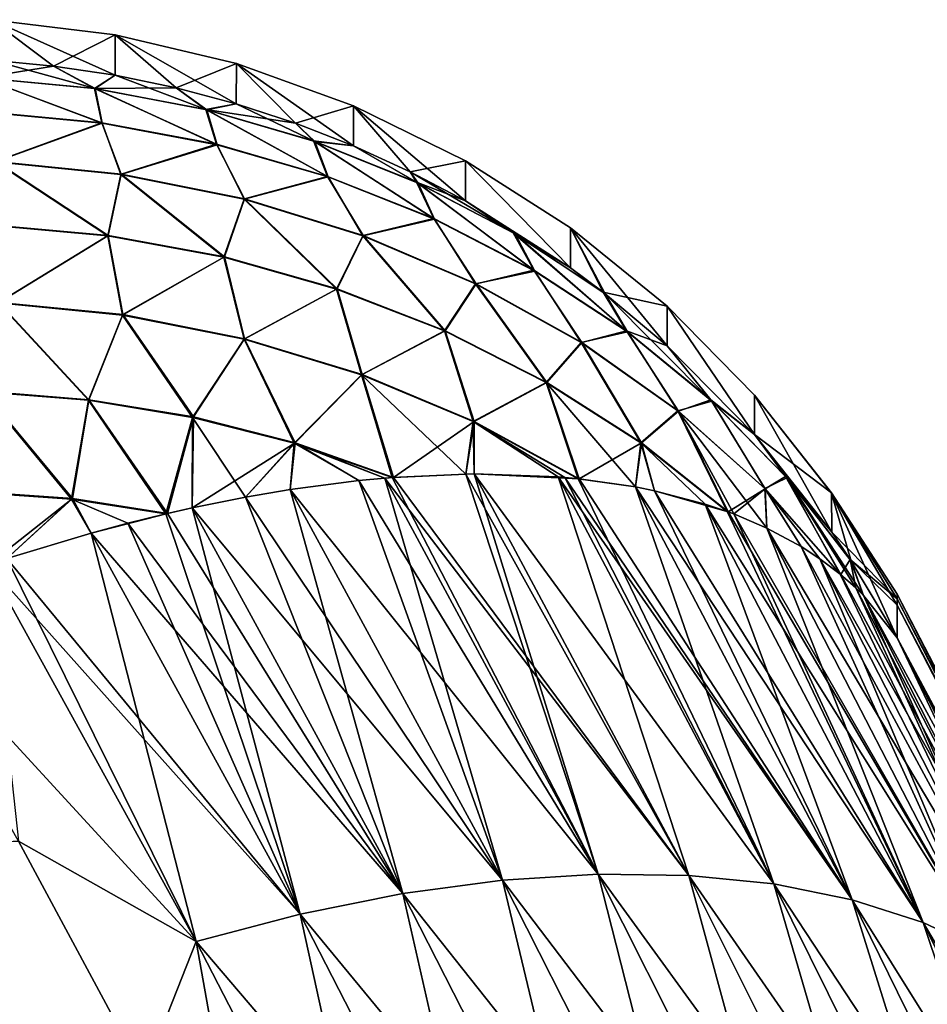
# Model space of a CAD drawing. Header units: metres. Extents: x -61 to 49, y -32 to 32.
# Tile 338 of 343: x 41.24 to 42.87, y 23.17 to 24.94. Entities that reach past the tile are written whole.
import ezdxf

# ---------------------------------------------------------------- set-up
doc = ezdxf.new("R2010")
doc.units = ezdxf.units.M
doc.layers.add('solid_K_27_40_10_000Y34', color=7, linetype='CONTINUOUS')

msp = doc.modelspace()

# ---------------------------------------------------------------- linework, layer by layer
at = {"layer": 'solid_K_27_40_10_000Y34'}
for points in [[(41.188202, 24.937328, -0.673709), (41.299351, 24.854218, -2.018328), (41.188038, 24.864588, -2.019164)], [(41.188038, 24.864588, 2.019167), (41.299355, 24.854216, 2.018324), (41.188202, 24.93729, 0.675058)], [(41.410206, 24.910282, -0.672978), (41.299351, 24.854218, -2.018328), (41.188202, 24.937328, -0.673709)], [(41.188202, 24.937328, -0.673709), (41.188202, 24.93729, 0.675058), (41.410206, 24.910246, 0.674326)], [(41.410206, 24.910282, -0.672978), (41.188202, 24.937328, -0.673709), (41.410206, 24.910246, 0.674326)], [(41.409935, 24.837658, 2.01698), (41.410206, 24.910246, 0.674326), (41.188202, 24.93729, 0.675058)], [(41.299355, 24.854216, 2.018324), (41.409935, 24.837658, 2.01698), (41.188202, 24.93729, 0.675058)], [(41.410206, 24.910282, -0.672978), (41.409935, 24.837658, -2.016977), (41.299351, 24.854218, -2.018328)], [(41.410206, 24.910282, -0.672978), (41.519447, 24.814959, -2.01514), (41.409935, 24.837658, -2.016977)], [(41.409935, 24.837658, 2.01698), (41.519455, 24.814957, 2.015136), (41.410206, 24.910246, 0.674326)], [(41.627796, 24.858627, -0.671582), (41.519447, 24.814959, -2.01514), (41.410206, 24.910282, -0.672978)], [(41.410206, 24.910282, -0.672978), (41.410206, 24.910246, 0.674326), (41.627796, 24.858591, 0.672928)], [(41.627796, 24.858627, -0.671582), (41.410206, 24.910282, -0.672978), (41.627796, 24.858591, 0.672928)], [(41.627548, 24.78618, 2.0128), (41.627796, 24.858591, 0.672928), (41.410206, 24.910246, 0.674326)], [(41.519455, 24.814957, 2.015136), (41.627548, 24.78618, 2.0128), (41.410206, 24.910246, 0.674326)], [(41.188038, 24.864588, -2.019164), (41.299351, 24.854218, -2.018328), (41.169384, 24.833319, -2.250098)], [(41.299351, 24.854218, -2.018328), (41.373093, 24.814178, -2.233915), (41.169384, 24.833319, -2.250098)], [(41.374386, 24.813721, 2.235187), (41.188038, 24.864588, 2.019167), (41.17004, 24.833006, 2.251474)], [(41.374386, 24.813721, 2.235187), (41.299355, 24.854216, 2.018324), (41.188038, 24.864588, 2.019167)], [(41.299351, 24.854218, -2.018328), (41.409935, 24.837658, -2.016977), (41.373093, 24.814178, -2.233915)], [(41.374386, 24.813721, 2.235187), (41.409935, 24.837658, 2.01698), (41.299355, 24.854216, 2.018324)], [(41.627796, 24.858627, -0.671582), (41.627548, 24.786182, -2.012797), (41.519447, 24.814959, -2.01514)], [(41.627796, 24.858627, -0.671582), (41.733875, 24.751421, -2.00998), (41.627548, 24.786182, -2.012797)], [(41.627548, 24.78618, 2.0128), (41.733879, 24.751417, 2.009977), (41.627796, 24.858591, 0.672928)], [(41.838261, 24.783012, -0.66954), (41.733875, 24.751421, -2.00998), (41.627796, 24.858627, -0.671582)], [(41.627796, 24.858627, -0.671582), (41.627796, 24.858591, 0.672928), (41.838261, 24.782976, 0.670881)], [(41.838261, 24.783012, -0.66954), (41.627796, 24.858627, -0.671582), (41.838261, 24.782976, 0.670881)], [(41.8381, 24.710779, 2.006676), (41.838261, 24.782976, 0.670881), (41.627796, 24.858591, 0.672928)], [(41.733879, 24.751417, 2.009977), (41.8381, 24.710779, 2.006676), (41.627796, 24.858591, 0.672928)], [(41.409935, 24.837658, -2.016977), (41.519447, 24.814959, -2.01514), (41.373093, 24.814178, -2.233915)], [(41.574749, 24.775503, 2.207147), (41.409935, 24.837658, 2.01698), (41.374386, 24.813721, 2.235187)], [(41.574749, 24.775503, 2.207147), (41.519455, 24.814957, 2.015136), (41.409935, 24.837658, 2.01698)], [(41.38628, 24.752525, -2.464555), (41.169384, 24.833319, -2.250098), (41.373093, 24.814178, -2.233915)], [(41.38628, 24.752525, -2.464555), (41.176464, 24.772017, -2.481083), (41.169384, 24.833319, -2.250098)], [(41.17004, 24.833006, 2.251474), (41.17683, 24.771551, 2.48243), (41.38699, 24.751984, 2.465847)], [(41.374386, 24.813721, 2.235187), (41.17004, 24.833006, 2.251474), (41.38699, 24.751984, 2.465847)], [(41.519447, 24.814959, -2.01514), (41.572857, 24.77622, -2.206048), (41.373093, 24.814178, -2.233915)], [(41.592106, 24.713795, -2.436081), (41.373093, 24.814178, -2.233915), (41.572857, 24.77622, -2.206048)], [(41.592106, 24.713795, -2.436081), (41.38628, 24.752525, -2.464555), (41.373093, 24.814178, -2.233915)], [(41.374386, 24.813721, 2.235187), (41.38699, 24.751984, 2.465847), (41.593143, 24.713116, 2.43728)], [(41.574749, 24.775503, 2.207147), (41.374386, 24.813721, 2.235187), (41.593143, 24.713116, 2.43728)], [(41.519447, 24.814959, -2.01514), (41.627548, 24.786182, -2.012797), (41.572857, 24.77622, -2.206048)], [(41.574749, 24.775503, 2.207147), (41.627548, 24.78618, 2.0128), (41.519455, 24.814957, 2.015136)], [(41.627548, 24.786182, -2.012797), (41.733875, 24.751421, -2.00998), (41.572857, 24.77622, -2.206048)], [(41.768719, 24.718817, 2.167693), (41.627548, 24.78618, 2.0128), (41.574749, 24.775503, 2.207147)], [(41.768719, 24.718817, 2.167693), (41.733879, 24.751417, 2.009977), (41.627548, 24.78618, 2.0128)], [(41.838261, 24.783012, -0.66954), (41.8381, 24.710779, -2.006674), (41.733875, 24.751421, -2.00998)], [(41.838261, 24.783012, -0.66954), (41.939857, 24.664404, -2.002912), (41.8381, 24.710779, -2.006674)], [(41.8381, 24.710779, 2.006676), (41.939865, 24.6644, 2.00291), (41.838261, 24.782976, 0.670881)], [(42.038967, 24.68438, -0.666875), (41.939857, 24.664404, -2.002912), (41.838261, 24.783012, -0.66954)], [(41.838261, 24.783012, -0.66954), (41.838261, 24.782976, 0.670881), (42.038967, 24.684343, 0.668211)], [(42.038967, 24.68438, -0.666875), (41.838261, 24.783012, -0.66954), (42.038967, 24.684343, 0.668211)], [(42.038864, 24.612425, 1.998689), (42.038967, 24.684343, 0.668211), (41.838261, 24.782976, 0.670881)], [(41.939865, 24.6644, 2.00291), (42.038864, 24.612425, 1.998689), (41.838261, 24.782976, 0.670881)], [(41.195183, 24.682962, -2.702478), (41.176464, 24.772017, -2.481083), (41.38628, 24.752525, -2.464555)], [(41.38699, 24.751984, 2.465847), (41.17683, 24.771551, 2.48243), (41.194984, 24.682364, 2.70379)], [(41.733875, 24.751421, -2.00998), (41.766285, 24.719898, -2.166832), (41.572857, 24.77622, -2.206048)], [(41.791512, 24.656284, -2.395998), (41.572857, 24.77622, -2.206048), (41.766285, 24.719898, -2.166832)], [(41.791512, 24.656284, -2.395998), (41.592106, 24.713795, -2.436081), (41.572857, 24.77622, -2.206048)], [(41.574749, 24.775503, 2.207147), (41.593143, 24.713116, 2.43728), (41.792839, 24.655411, 2.397071)], [(41.768719, 24.718817, 2.167693), (41.574749, 24.775503, 2.207147), (41.792839, 24.655411, 2.397071)], [(41.38699, 24.751984, 2.465847), (41.194984, 24.682364, 2.70379), (41.42067, 24.659698, 2.684948)], [(41.421078, 24.66024, -2.683597), (41.195183, 24.682962, -2.702478), (41.38628, 24.752525, -2.464555)], [(41.421078, 24.66024, -2.683597), (41.38628, 24.752525, -2.464555), (41.592106, 24.713795, -2.436081)], [(41.593143, 24.713116, 2.43728), (41.38699, 24.751984, 2.465847), (41.42067, 24.659698, 2.684948)], [(41.733875, 24.751421, -2.00998), (41.8381, 24.710779, -2.006674), (41.766285, 24.719898, -2.166832)], [(41.768719, 24.718817, 2.167693), (41.8381, 24.710779, 2.006676), (41.733879, 24.751417, 2.009977)], [(41.593143, 24.713116, 2.43728), (41.42067, 24.659698, 2.684948), (41.641533, 24.615248, 2.652587)], [(41.642132, 24.615692, -2.65117), (41.421078, 24.66024, -2.683597), (41.592106, 24.713795, -2.436081)], [(41.642132, 24.615692, -2.65117), (41.592106, 24.713795, -2.436081), (41.791512, 24.656284, -2.395998)], [(41.792839, 24.655411, 2.397071), (41.593143, 24.713116, 2.43728), (41.641533, 24.615248, 2.652587)], [(41.8381, 24.710779, -2.006674), (41.95105, 24.645889, -2.11674), (41.766285, 24.719898, -2.166832)], [(41.982128, 24.580673, -2.344782), (41.766285, 24.719898, -2.166832), (41.95105, 24.645889, -2.11674)], [(41.982128, 24.580673, -2.344782), (41.791512, 24.656284, -2.395998), (41.766285, 24.719898, -2.166832)], [(41.953941, 24.644344, 2.117301), (41.8381, 24.710779, 2.006676), (41.768719, 24.718817, 2.167693)], [(41.768719, 24.718817, 2.167693), (41.792839, 24.655411, 2.397071), (41.983711, 24.579552, 2.345695)], [(41.953941, 24.644344, 2.117301), (41.768719, 24.718817, 2.167693), (41.983711, 24.579552, 2.345695)], [(41.8381, 24.710779, -2.006674), (41.939857, 24.664404, -2.002912), (41.95105, 24.645889, -2.11674)], [(41.953941, 24.644344, 2.117301), (41.939865, 24.6644, 2.00291), (41.8381, 24.710779, 2.006676)], [(41.194984, 24.682364, 2.70379), (41.184769, 24.568634, 2.914403), (41.397068, 24.549431, 2.898003)], [(41.39756, 24.550119, -2.896731), (41.185005, 24.569382, -2.913173), (41.195183, 24.682962, -2.702478)], [(41.42067, 24.659698, 2.684948), (41.194984, 24.682364, 2.70379), (41.397068, 24.549431, 2.898003)], [(41.39756, 24.550119, -2.896731), (41.195183, 24.682962, -2.702478), (41.421078, 24.66024, -2.683597)], [(42.038967, 24.68438, -0.666875), (42.038864, 24.612425, -1.998687), (41.939857, 24.664404, -2.002912)], [(42.038967, 24.68438, -0.666875), (42.227333, 24.492348, -1.988936), (42.038864, 24.612425, -1.998687)], [(42.038864, 24.612425, 1.998689), (42.227333, 24.492348, 1.988938), (42.038967, 24.684343, 0.668211)], [(42.227398, 24.563965, -0.663622), (42.227333, 24.492348, -1.988936), (42.038967, 24.68438, -0.666875)], [(42.038967, 24.68438, -0.666875), (42.038967, 24.684343, 0.668211), (42.227398, 24.563929, 0.664951)], [(42.227398, 24.563965, -0.663622), (42.038967, 24.68438, -0.666875), (42.227398, 24.563929, 0.664951)], [(42.227333, 24.492348, 1.988938), (42.227398, 24.563929, 0.664951), (42.038967, 24.684343, 0.668211)], [(41.42067, 24.659698, 2.684948), (41.397068, 24.549431, 2.898003), (41.605492, 24.511093, 2.869721)], [(41.606224, 24.511677, -2.868378), (41.39756, 24.550119, -2.896731), (41.421078, 24.66024, -2.683597)], [(41.641533, 24.615248, 2.652587), (41.42067, 24.659698, 2.684948), (41.605492, 24.511093, 2.869721)], [(41.606224, 24.511677, -2.868378), (41.421078, 24.66024, -2.683597), (41.642132, 24.615692, -2.65117)], [(41.939857, 24.664404, -2.002912), (42.038864, 24.612425, -1.998687), (41.95105, 24.645889, -2.11674)], [(42.128185, 24.552988, 2.056581), (42.038864, 24.612425, 1.998689), (41.939865, 24.6644, 2.00291)], [(42.128185, 24.552988, 2.056581), (41.939865, 24.6644, 2.00291), (41.953941, 24.644344, 2.117301)], [(41.792839, 24.655411, 2.397071), (41.641533, 24.615248, 2.652587), (41.854668, 24.549601, 2.607134)], [(41.855438, 24.549906, -2.605627), (41.642132, 24.615692, -2.65117), (41.791512, 24.656284, -2.395998)], [(41.855438, 24.549906, -2.605627), (41.791512, 24.656284, -2.395998), (41.982128, 24.580673, -2.344782)], [(41.983711, 24.579552, 2.345695), (41.792839, 24.655411, 2.397071), (41.854668, 24.549601, 2.607134)], [(42.038864, 24.612425, -1.998687), (42.124931, 24.555084, -2.056371), (41.95105, 24.645889, -2.11674)], [(42.161709, 24.487856, -2.283037), (41.95105, 24.645889, -2.11674), (42.124931, 24.555084, -2.056371)], [(42.161709, 24.487856, -2.283037), (41.982128, 24.580673, -2.344782), (41.95105, 24.645889, -2.11674)], [(41.953941, 24.644344, 2.117301), (41.983711, 24.579552, 2.345695), (42.16349, 24.486441, 2.283763)], [(42.128185, 24.552988, 2.056581), (41.953941, 24.644344, 2.117301), (42.16349, 24.486441, 2.283763)], [(41.641533, 24.615248, 2.652587), (41.605492, 24.511093, 2.869721), (41.807655, 24.45406, 2.829881)], [(41.808601, 24.454496, -2.828439), (41.606224, 24.511677, -2.868378), (41.642132, 24.615692, -2.65117)], [(41.854668, 24.549601, 2.607134), (41.641533, 24.615248, 2.652587), (41.807655, 24.45406, 2.829881)], [(41.808601, 24.454496, -2.828439), (41.642132, 24.615692, -2.65117), (41.855438, 24.549906, -2.605627)], [(42.038864, 24.612425, -1.998687), (42.227333, 24.492348, -1.988936), (42.124931, 24.555084, -2.056371)], [(42.128185, 24.552988, 2.056581), (42.227333, 24.492348, 1.988938), (42.038864, 24.612425, 1.998689)], [(41.397068, 24.549431, 2.898003), (41.184769, 24.568634, 2.914403), (41.200451, 24.429384, 3.108515)], [(41.20079, 24.430265, -3.107378), (41.185005, 24.569382, -2.913173), (41.39756, 24.550119, -2.896731)], [(41.983711, 24.579552, 2.345695), (41.854668, 24.549601, 2.607134), (42.057278, 24.463615, 2.549184)], [(42.058186, 24.463747, -2.547565), (41.855438, 24.549906, -2.605627), (41.982128, 24.580673, -2.344782)], [(42.058186, 24.463747, -2.547565), (41.982128, 24.580673, -2.344782), (42.161709, 24.487856, -2.283037)], [(42.16349, 24.486441, 2.283763), (41.983711, 24.579552, 2.345695), (42.057278, 24.463615, 2.549184)], [(42.227333, 24.492348, -1.988936), (42.286068, 24.448484, -1.985362), (42.124931, 24.555084, -2.056371)], [(42.328121, 24.378931, -2.211496), (42.124931, 24.555084, -2.056371), (42.286068, 24.448484, -1.985362)], [(42.328121, 24.378931, -2.211496), (42.161709, 24.487856, -2.283037), (42.124931, 24.555084, -2.056371)], [(42.128185, 24.552988, 2.056581), (42.289581, 24.445751, 1.985154), (42.227333, 24.492348, 1.988938)], [(42.128185, 24.552988, 2.056581), (42.330044, 24.377184, 2.21201), (42.289581, 24.445751, 1.985154)], [(42.128185, 24.552988, 2.056581), (42.16349, 24.486441, 2.283763), (42.330044, 24.377184, 2.21201)], [(42.227398, 24.563965, -0.663622), (42.286068, 24.448484, -1.985362), (42.227333, 24.492348, -1.988936)], [(42.227333, 24.492348, 1.988938), (42.289581, 24.445751, 1.985154), (42.227398, 24.563929, 0.664951)], [(42.401203, 24.423271, -0.659821), (42.286068, 24.448484, -1.985362), (42.227398, 24.563965, -0.663622)], [(42.227398, 24.563965, -0.663622), (42.227398, 24.563929, 0.664951), (42.401203, 24.423235, 0.661143)], [(42.401203, 24.423271, -0.659821), (42.227398, 24.563965, -0.663622), (42.401203, 24.423235, 0.661143)], [(42.40115, 24.352068, 1.977547), (42.401203, 24.423235, 0.661143), (42.227398, 24.563929, 0.664951)], [(42.289581, 24.445751, 1.985154), (42.40115, 24.352068, 1.977547), (42.227398, 24.563929, 0.664951)], [(41.397068, 24.549431, 2.898003), (41.200451, 24.429384, 3.108515), (41.423302, 24.407423, 3.090173)], [(41.424004, 24.408218, -3.088974), (41.20079, 24.430265, -3.107378), (41.39756, 24.550119, -2.896731)], [(41.605492, 24.511093, 2.869721), (41.397068, 24.549431, 2.898003), (41.423302, 24.407423, 3.090173)], [(41.424004, 24.408218, -3.088974), (41.39756, 24.550119, -2.896731), (41.606224, 24.511677, -2.868378)], [(41.854668, 24.549601, 2.607134), (41.807655, 24.45406, 2.829881), (42.001247, 24.378981, 2.778937)], [(42.002377, 24.379229, -2.777373), (41.808601, 24.454496, -2.828439), (41.855438, 24.549906, -2.605627)], [(42.057278, 24.463615, 2.549184), (41.854668, 24.549601, 2.607134), (42.001247, 24.378981, 2.778937)], [(42.002377, 24.379229, -2.777373), (41.855438, 24.549906, -2.605627), (42.058186, 24.463747, -2.547565)], [(41.605492, 24.511093, 2.869721), (41.423302, 24.407423, 3.090173), (41.641525, 24.364223, 3.058649)], [(41.642563, 24.364866, -3.057346), (41.424004, 24.408218, -3.088974), (41.606224, 24.511677, -2.868378)], [(41.807655, 24.45406, 2.829881), (41.605492, 24.511093, 2.869721), (41.641525, 24.364223, 3.058649)], [(41.642563, 24.364866, -3.057346), (41.606224, 24.511677, -2.868378), (41.808601, 24.454496, -2.828439)], [(42.16349, 24.486441, 2.283763), (42.057278, 24.463615, 2.549184), (42.2467, 24.358423, 2.4795)], [(42.247707, 24.358349, -2.477749), (42.058186, 24.463747, -2.547565), (42.161709, 24.487856, -2.283037)], [(42.247707, 24.358349, -2.477749), (42.161709, 24.487856, -2.283037), (42.328121, 24.378931, -2.211496)], [(42.330044, 24.377184, 2.21201), (42.16349, 24.486441, 2.283763), (42.2467, 24.358423, 2.4795)], [(42.057278, 24.463615, 2.549184), (42.001247, 24.378981, 2.778937), (42.184055, 24.286716, 2.717471)], [(42.185329, 24.286739, -2.715763), (42.002377, 24.379229, -2.777373), (42.058186, 24.463747, -2.547565)], [(42.2467, 24.358423, 2.4795), (42.057278, 24.463615, 2.549184), (42.184055, 24.286716, 2.717471)], [(42.185329, 24.286739, -2.715763), (42.058186, 24.463747, -2.547565), (42.247707, 24.358349, -2.477749)], [(41.807655, 24.45406, 2.829881), (41.641525, 24.364223, 3.058649), (41.852325, 24.300337, 3.014345)], [(41.853664, 24.300762, -3.0129), (41.642563, 24.364866, -3.057346), (41.808601, 24.454496, -2.828439)], [(42.001247, 24.378981, 2.778937), (41.807655, 24.45406, 2.829881), (41.852325, 24.300337, 3.014345)], [(41.853664, 24.300762, -3.0129), (41.808601, 24.454496, -2.828439), (42.002377, 24.379229, -2.777373)], [(42.40115, 24.352068, -1.977544), (42.328121, 24.378931, -2.211496), (42.286068, 24.448484, -1.985362)], [(42.401203, 24.423271, -0.659821), (42.40115, 24.352068, -1.977544), (42.286068, 24.448484, -1.985362)], [(42.481392, 24.253075, 2.131287), (42.40115, 24.352068, 1.977547), (42.289581, 24.445751, 1.985154)], [(42.481392, 24.253075, 2.131287), (42.289581, 24.445751, 1.985154), (42.330044, 24.377184, 2.21201)], [(41.200451, 24.429384, 3.108515), (41.172573, 24.269787, 3.286774), (41.362312, 24.254751, 3.273447)], [(41.363239, 24.255667, -3.272353), (41.173023, 24.270796, -3.28575), (41.20079, 24.430265, -3.107378)], [(41.423302, 24.407423, 3.090173), (41.200451, 24.429384, 3.108515), (41.362312, 24.254751, 3.273447)], [(41.363239, 24.255667, -3.272353), (41.20079, 24.430265, -3.107378), (41.424004, 24.408218, -3.088974)], [(42.401203, 24.423271, -0.659821), (42.558182, 24.193302, -1.964651), (42.40115, 24.352068, -1.977544)], [(42.40115, 24.352068, 1.977547), (42.558182, 24.193302, 1.964654), (42.401203, 24.423235, 0.661143)], [(42.558208, 24.264059, -0.65552), (42.558182, 24.193302, -1.964651), (42.401203, 24.423271, -0.659821)], [(42.401203, 24.423271, -0.659821), (42.401203, 24.423235, 0.661143), (42.558208, 24.264025, 0.656833)], [(42.558208, 24.264059, -0.65552), (42.401203, 24.423271, -0.659821), (42.558208, 24.264025, 0.656833)], [(42.558182, 24.193302, 1.964654), (42.558208, 24.264025, 0.656833), (42.401203, 24.423235, 0.661143)], [(41.423302, 24.407423, 3.090173), (41.362312, 24.254751, 3.273447), (41.549191, 24.223988, 3.250345)], [(41.550571, 24.224731, -3.249135), (41.363239, 24.255667, -3.272353), (41.424004, 24.408218, -3.088974)], [(41.641525, 24.364223, 3.058649), (41.423302, 24.407423, 3.090173), (41.549191, 24.223988, 3.250345)], [(41.550571, 24.224731, -3.249135), (41.424004, 24.408218, -3.088974), (41.642563, 24.364866, -3.057346)], [(42.001247, 24.378981, 2.778937), (41.852325, 24.300337, 3.014345), (42.053005, 24.216581, 2.957829)], [(42.054592, 24.21673, -2.956207), (41.853664, 24.300762, -3.0129), (42.002377, 24.379229, -2.777373)], [(42.184055, 24.286716, 2.717471), (42.001247, 24.378981, 2.778937), (42.053005, 24.216581, 2.957829)], [(42.054592, 24.21673, -2.956207), (42.002377, 24.379229, -2.777373), (42.185329, 24.286739, -2.715763)], [(42.330044, 24.377184, 2.21201), (42.2467, 24.358423, 2.4795), (42.420452, 24.235407, 2.398996)], [(42.421509, 24.2351, -2.397099), (42.247707, 24.358349, -2.477749), (42.328121, 24.378931, -2.211496)], [(42.40115, 24.352068, -1.977544), (42.479397, 24.25519, -2.131004), (42.328121, 24.378931, -2.211496)], [(42.421509, 24.2351, -2.397099), (42.328121, 24.378931, -2.211496), (42.479397, 24.25519, -2.131004)], [(42.481392, 24.253075, 2.131287), (42.330044, 24.377184, 2.21201), (42.420452, 24.235407, 2.398996)], [(41.641525, 24.364223, 3.058649), (41.549191, 24.223988, 3.250345), (41.731411, 24.177792, 3.217693)], [(41.733212, 24.178289, -3.216321), (41.550571, 24.224731, -3.249135), (41.642563, 24.364866, -3.057346)], [(41.852325, 24.300337, 3.014345), (41.641525, 24.364223, 3.058649), (41.731411, 24.177792, 3.217693)], [(41.733212, 24.178289, -3.216321), (41.642563, 24.364866, -3.057346), (41.853664, 24.300762, -3.0129)], [(42.2467, 24.358423, 2.4795), (42.184055, 24.286716, 2.717471), (42.353992, 24.17832, 2.646187)], [(42.355362, 24.178085, -2.644316), (42.185329, 24.286739, -2.715763), (42.247707, 24.358349, -2.477749)], [(42.420452, 24.235407, 2.398996), (42.2467, 24.358423, 2.4795), (42.353992, 24.17832, 2.646187)], [(42.355362, 24.178085, -2.644316), (42.247707, 24.358349, -2.477749), (42.421509, 24.2351, -2.397099)], [(42.40115, 24.352068, -1.977544), (42.558182, 24.193302, -1.964651), (42.479397, 24.25519, -2.131004)], [(42.481392, 24.253075, 2.131287), (42.558182, 24.193302, 1.964654), (42.40115, 24.352068, 1.977547)], [(41.852325, 24.300337, 3.014345), (41.731411, 24.177792, 3.217693), (41.907772, 24.115993, 3.176026)], [(41.733212, 24.178289, -3.216321), (41.853664, 24.300762, -3.0129), (41.909954, 24.116165, -3.174453)], [(42.0396, 24.122301, 3.074574), (41.852325, 24.300337, 3.014345), (41.907772, 24.115993, 3.176026)], [(42.0396, 24.122301, 3.074574), (42.053005, 24.216581, 2.957829), (41.852325, 24.300337, 3.014345)], [(42.054592, 24.21673, -2.956207), (41.909954, 24.116165, -3.174453), (41.853664, 24.300762, -3.0129)], [(42.184055, 24.286716, 2.717471), (42.053005, 24.216581, 2.957829), (42.241142, 24.113846, 2.889877)], [(42.054592, 24.21673, -2.956207), (42.185329, 24.286739, -2.715763), (42.242928, 24.113657, -2.888049)], [(42.344009, 24.099129, 2.778333), (42.184055, 24.286716, 2.717471), (42.241142, 24.113846, 2.889877)], [(42.344009, 24.099129, 2.778333), (42.353992, 24.17832, 2.646187), (42.184055, 24.286716, 2.717471)], [(42.355362, 24.178085, -2.644316), (42.242928, 24.113657, -2.888049), (42.185329, 24.286739, -2.715763)], [(41.172573, 24.269787, 3.286774), (41.160664, 24.089386, 3.443696), (41.331692, 24.07725, 3.432568)], [(41.333466, 24.078194, -3.431536), (41.161537, 24.090496, -3.442786), (41.173023, 24.270796, -3.28575)], [(41.362312, 24.254751, 3.273447), (41.172573, 24.269787, 3.286774), (41.331692, 24.07725, 3.432568)], [(41.333466, 24.078194, -3.431536), (41.173023, 24.270796, -3.28575), (41.363239, 24.255667, -3.272353)], [(41.362312, 24.254751, 3.273447), (41.331692, 24.07725, 3.432568), (41.501389, 24.050947, 3.413634)], [(41.333466, 24.078194, -3.431536), (41.363239, 24.255667, -3.272353), (41.504044, 24.051571, -3.412401)], [(41.549191, 24.223988, 3.250345), (41.362312, 24.254751, 3.273447), (41.501389, 24.050947, 3.413634)], [(41.550571, 24.224731, -3.249135), (41.504044, 24.051571, -3.412401), (41.363239, 24.255667, -3.272353)], [(42.481392, 24.253075, 2.131287), (42.420452, 24.235407, 2.398996), (42.576241, 24.09618, 2.30873)], [(42.577297, 24.095621, -2.306676), (42.421509, 24.2351, -2.397099), (42.479397, 24.25519, -2.131004)], [(42.558182, 24.193302, -1.964651), (42.613747, 24.118095, -2.042514), (42.479397, 24.25519, -2.131004)], [(42.577297, 24.095621, -2.306676), (42.479397, 24.25519, -2.131004), (42.613747, 24.118095, -2.042514)], [(42.615742, 24.115589, 2.042554), (42.558182, 24.193302, 1.964654), (42.481392, 24.253075, 2.131287)], [(42.615742, 24.115589, 2.042554), (42.481392, 24.253075, 2.131287), (42.576241, 24.09618, 2.30873)], [(42.696449, 24.088322, -0.650772), (42.558182, 24.193302, -1.964651), (42.558208, 24.264059, -0.65552)], [(42.558182, 24.193302, 1.964654), (42.696461, 24.018032, 1.950421), (42.558208, 24.264025, 0.656833)], [(42.558208, 24.264059, -0.65552), (42.558208, 24.264025, 0.656833), (42.696449, 24.088285, 0.652076)], [(42.696449, 24.088322, -0.650772), (42.558208, 24.264059, -0.65552), (42.696449, 24.088285, 0.652076)], [(42.696461, 24.018032, 1.950421), (42.696449, 24.088285, 0.652076), (42.558208, 24.264025, 0.656833)], [(42.420452, 24.235407, 2.398996), (42.353992, 24.17832, 2.646187), (42.509113, 24.055031, 2.565898)], [(42.355362, 24.178085, -2.644316), (42.421509, 24.2351, -2.397099), (42.510529, 24.054514, -2.56385)], [(42.520638, 24.050739, 2.549123), (42.420452, 24.235407, 2.398996), (42.509113, 24.055031, 2.565898)], [(42.580273, 24.02537, 2.456882), (42.576241, 24.09618, 2.30873), (42.420452, 24.235407, 2.398996)], [(42.520638, 24.050739, 2.549123), (42.580273, 24.02537, 2.456882), (42.420452, 24.235407, 2.398996)], [(42.577297, 24.095621, -2.306676), (42.510529, 24.054514, -2.56385), (42.421509, 24.2351, -2.397099)], [(41.548351, 24.061615, 3.391277), (41.549191, 24.223988, 3.250345), (41.501389, 24.050947, 3.413634)], [(41.550571, 24.224731, -3.249135), (41.548347, 24.061615, -3.391274), (41.504044, 24.051571, -3.412401)], [(41.733212, 24.178289, -3.216321), (41.548347, 24.061615, -3.391274), (41.550571, 24.224731, -3.249135)], [(41.548351, 24.061615, 3.391277), (41.644363, 24.080948, 3.341672), (41.549191, 24.223988, 3.250345)], [(41.644363, 24.080948, 3.341672), (41.731411, 24.177792, 3.217693), (41.549191, 24.223988, 3.250345)], [(42.054592, 24.21673, -2.956207), (42.0396, 24.122303, -3.074571), (41.909954, 24.116165, -3.174453)], [(42.054592, 24.21673, -2.956207), (42.054882, 24.122458, -3.061918), (42.0396, 24.122303, -3.074571)], [(42.0396, 24.122301, 3.074574), (42.054882, 24.122456, 3.06192), (42.053005, 24.216581, 2.957829)], [(42.217381, 24.116171, 2.913777), (42.241142, 24.113846, 2.889877), (42.053005, 24.216581, 2.957829)], [(42.205357, 24.117205, 2.92563), (42.217381, 24.116171, 2.913777), (42.053005, 24.216581, 2.957829)], [(42.054882, 24.122456, 3.06192), (42.205357, 24.117205, 2.92563), (42.053005, 24.216581, 2.957829)], [(42.054592, 24.21673, -2.956207), (42.242928, 24.113657, -2.888049), (42.054882, 24.122458, -3.061918)], [(42.558182, 24.193302, -1.964651), (42.696461, 24.018032, -1.950418), (42.613747, 24.118095, -2.042514)], [(42.696449, 24.088322, -0.650772), (42.696461, 24.018032, -1.950418), (42.558182, 24.193302, -1.964651)], [(42.615742, 24.115589, 2.042554), (42.696461, 24.018032, 1.950421), (42.558182, 24.193302, 1.964654)], [(41.733212, 24.178289, -3.216321), (41.644363, 24.08095, -3.341669), (41.548347, 24.061615, -3.391274)], [(41.733212, 24.178289, -3.216321), (41.724667, 24.09453, -3.295949), (41.644363, 24.08095, -3.341669)], [(41.644363, 24.080948, 3.341672), (41.724667, 24.094528, 3.295951), (41.731411, 24.177792, 3.217693)], [(41.733212, 24.178289, -3.216321), (41.847664, 24.11051, -3.217898), (41.724667, 24.09453, -3.295949)], [(41.724667, 24.094528, 3.295951), (41.847664, 24.110508, 3.217901), (41.731411, 24.177792, 3.217693)], [(41.894104, 24.114874, 3.185785), (41.907772, 24.115993, 3.176026), (41.731411, 24.177792, 3.217693)], [(41.847664, 24.110508, 3.217901), (41.894104, 24.114874, 3.185785), (41.731411, 24.177792, 3.217693)], [(41.733212, 24.178289, -3.216321), (41.8941, 24.114876, -3.185783), (41.847664, 24.11051, -3.217898)], [(41.733212, 24.178289, -3.216321), (41.909954, 24.116165, -3.174453), (41.8941, 24.114876, -3.185783)], [(42.355362, 24.178085, -2.644316), (42.344009, 24.099131, -2.778331), (42.242928, 24.113657, -2.888049)], [(42.344009, 24.099129, 2.778333), (42.378494, 24.092205, 2.737787), (42.353992, 24.17832, 2.646187)], [(42.355362, 24.178085, -2.644316), (42.378494, 24.092207, -2.737784), (42.344009, 24.099131, -2.778331)], [(42.469418, 24.068407, 2.621546), (42.509113, 24.055031, 2.565898), (42.353992, 24.17832, 2.646187)], [(42.378494, 24.092205, 2.737787), (42.469418, 24.068407, 2.621546), (42.353992, 24.17832, 2.646187)], [(42.355362, 24.178085, -2.644316), (42.510529, 24.054514, -2.56385), (42.378494, 24.092207, -2.737784)], [(41.847664, 24.11051, -3.217898), (42.2771, 23.40452, -3.621518), (41.724667, 24.09453, -3.295949)], [(42.105289, 23.393612, 3.729288), (41.847664, 24.110508, 3.217901), (41.724667, 24.094528, 3.295951)], [(41.847664, 24.11051, -3.217898), (41.8941, 24.114876, -3.185783), (42.2771, 23.40452, -3.621518)], [(42.105289, 23.393612, 3.729288), (41.894104, 24.114874, 3.185785), (41.847664, 24.110508, 3.217901)], [(41.909954, 24.116165, -3.174453), (42.440166, 23.402298, -3.500458), (41.8941, 24.114876, -3.185783)], [(42.440166, 23.402298, -3.500458), (42.2771, 23.40452, -3.621518), (41.8941, 24.114876, -3.185783)], [(42.277096, 23.40452, 3.621518), (41.907772, 24.115993, 3.176026), (41.894104, 24.114874, 3.185785)], [(42.277096, 23.40452, 3.621518), (41.894104, 24.114874, 3.185785), (42.105289, 23.393612, 3.729288)], [(42.277096, 23.40452, 3.621518), (42.0396, 24.122301, 3.074574), (41.907772, 24.115993, 3.176026)], [(41.909954, 24.116165, -3.174453), (42.0396, 24.122303, -3.074571), (42.440166, 23.402298, -3.500458)], [(42.0396, 24.122303, -3.074571), (42.054882, 24.122458, -3.061918), (42.440166, 23.402298, -3.500458)], [(42.277096, 23.40452, 3.621518), (42.054882, 24.122456, 3.06192), (42.0396, 24.122301, 3.074574)], [(42.592808, 23.386972, -3.367355), (42.440166, 23.402298, -3.500458), (42.054882, 24.122458, -3.061918)], [(42.205357, 24.117207, -2.925628), (42.592808, 23.386972, -3.367355), (42.054882, 24.122458, -3.061918)], [(42.242928, 24.113657, -2.888049), (42.205357, 24.117207, -2.925628), (42.054882, 24.122458, -3.061918)], [(42.440163, 23.402298, 3.500458), (42.205357, 24.117205, 2.92563), (42.054882, 24.122456, 3.06192)], [(42.440163, 23.402298, 3.500458), (42.054882, 24.122456, 3.06192), (42.277096, 23.40452, 3.621518)], [(42.733452, 23.358702, -3.223581), (42.592808, 23.386972, -3.367355), (42.205357, 24.117207, -2.925628)], [(42.217381, 24.116171, -2.913774), (42.733452, 23.358702, -3.223581), (42.205357, 24.117207, -2.925628)], [(42.217381, 24.116171, -2.913774), (42.205357, 24.117207, -2.925628), (42.242928, 24.113657, -2.888049)], [(42.592808, 23.386972, 3.367355), (42.217381, 24.116171, 2.913777), (42.205357, 24.117205, 2.92563)], [(42.592808, 23.386972, 3.367355), (42.205357, 24.117205, 2.92563), (42.440163, 23.402298, 3.500458)], [(42.217381, 24.116171, -2.913774), (42.242928, 24.113657, -2.888049), (42.733452, 23.358702, -3.223581)], [(42.592808, 23.386972, 3.367355), (42.241142, 24.113846, 2.889877), (42.217381, 24.116171, 2.913777)], [(42.592808, 23.386972, 3.367355), (42.344009, 24.099129, 2.778333), (42.241142, 24.113846, 2.889877)], [(42.242928, 24.113657, -2.888049), (42.344009, 24.099131, -2.778331), (42.733452, 23.358702, -3.223581)], [(42.615742, 24.115589, 2.042554), (42.576241, 24.09618, 2.30873), (42.711811, 23.942934, 2.209817)], [(42.577297, 24.095621, -2.306676), (42.613747, 24.118095, -2.042514), (42.712814, 23.942106, -2.207598)], [(42.729702, 23.969147, -1.946394), (42.712814, 23.942106, -2.207598), (42.613747, 24.118095, -2.042514)], [(42.696461, 24.018032, -1.950418), (42.729702, 23.969147, -1.946394), (42.613747, 24.118095, -2.042514)], [(42.615742, 24.115589, 2.042554), (42.731613, 23.966232, 1.946214), (42.696461, 24.018032, 1.950421)], [(42.753895, 23.904276, 2.110781), (42.731613, 23.966232, 1.946214), (42.615742, 24.115589, 2.042554)], [(42.740074, 23.917936, 2.144831), (42.615742, 24.115589, 2.042554), (42.711811, 23.942934, 2.209817)], [(42.740074, 23.917936, 2.144831), (42.753895, 23.904276, 2.110781), (42.615742, 24.115589, 2.042554)], [(41.644363, 24.08095, -3.341669), (41.724667, 24.09453, -3.295949), (42.105289, 23.39361, -3.729288)], [(41.926517, 23.369684, 3.822658), (41.724667, 24.094528, 3.295951), (41.644363, 24.080948, 3.341672)], [(42.2771, 23.40452, -3.621518), (42.105289, 23.39361, -3.729288), (41.724667, 24.09453, -3.295949)], [(42.105289, 23.393612, 3.729288), (41.724667, 24.094528, 3.295951), (41.926517, 23.369684, 3.822658)], [(42.860649, 23.317772, -3.070621), (42.733452, 23.358702, -3.223581), (42.344009, 24.099131, -2.778331)], [(42.378494, 24.092207, -2.737784), (42.860649, 23.317772, -3.070621), (42.344009, 24.099131, -2.778331)], [(42.733452, 23.358702, 3.223581), (42.378494, 24.092205, 2.737787), (42.344009, 24.099129, 2.778333)], [(42.733452, 23.358702, 3.223581), (42.344009, 24.099129, 2.778333), (42.592808, 23.386972, 3.367355)], [(42.378494, 24.092207, -2.737784), (42.469418, 24.068409, -2.621544), (42.860649, 23.317772, -3.070621)], [(42.510529, 24.054514, -2.56385), (42.469418, 24.068409, -2.621544), (42.378494, 24.092207, -2.737784)], [(42.733452, 23.358702, 3.223581), (42.469418, 24.068407, 2.621546), (42.378494, 24.092205, 2.737787)], [(42.577297, 24.095621, -2.306676), (42.520638, 24.050739, -2.549121), (42.510529, 24.054514, -2.56385)], [(42.577297, 24.095621, -2.306676), (42.580273, 24.025372, -2.45688), (42.520638, 24.050739, -2.549121)], [(42.675426, 23.970472, 2.286039), (42.711811, 23.942934, 2.209817), (42.576241, 24.09618, 2.30873)], [(42.641747, 23.992367, 2.350514), (42.675426, 23.970472, 2.286039), (42.576241, 24.09618, 2.30873)], [(42.580273, 24.02537, 2.456882), (42.641747, 23.992367, 2.350514), (42.576241, 24.09618, 2.30873)], [(42.577297, 24.095621, -2.306676), (42.641747, 23.992367, -2.350512), (42.580273, 24.025372, -2.45688)], [(42.577297, 24.095621, -2.306676), (42.675423, 23.970472, -2.286037), (42.641747, 23.992367, -2.350512)], [(42.577297, 24.095621, -2.306676), (42.712814, 23.942106, -2.207598), (42.675423, 23.970472, -2.286037)], [(41.215919, 23.970627, 3.523586), (41.331692, 24.07725, 3.432568), (41.160664, 24.089386, 3.443696)], [(41.333466, 24.078194, -3.431536), (41.182468, 23.959557, -3.533637), (41.161537, 24.090496, -3.442786)], [(41.333466, 24.078194, -3.431536), (41.215919, 23.970629, -3.523583), (41.182468, 23.959557, -3.533637)], [(41.333466, 24.078194, -3.431536), (41.366993, 24.016466, -3.470776), (41.215919, 23.970629, -3.523583)], [(41.215919, 23.970627, 3.523586), (41.366997, 24.016464, 3.470778), (41.331692, 24.07725, 3.432568)], [(41.432755, 24.034082, 3.444047), (41.501389, 24.050947, 3.413634), (41.331692, 24.07725, 3.432568)], [(41.366997, 24.016464, 3.470778), (41.432755, 24.034082, 3.444047), (41.331692, 24.07725, 3.432568)], [(41.333466, 24.078194, -3.431536), (41.504044, 24.051571, -3.412401), (41.366993, 24.016466, -3.470776)], [(41.644363, 24.08095, -3.341669), (42.105289, 23.39361, -3.729288), (41.548347, 24.061615, -3.391274)], [(41.926517, 23.369684, 3.822658), (41.644363, 24.080948, 3.341672), (41.548351, 24.061615, 3.391277)], [(42.696449, 24.088322, -0.650772), (42.814198, 23.906973), (42.814198, 23.898252, -0.645637)], [(42.696449, 24.088322, -0.650772), (42.814198, 23.898218, 0.646931), (42.814198, 23.906973)], [(42.696449, 24.088322, -0.650772), (42.814198, 23.898252, -0.645637), (42.696461, 24.018032, -1.950418)], [(42.696449, 24.088322, -0.650772), (42.696449, 24.088285, 0.652076), (42.814198, 23.898218, 0.646931)], [(42.696449, 24.088285, 0.652076), (42.814198, 23.828533, 1.935035), (42.814198, 23.887354, 0.968311)], [(42.731613, 23.966232, 1.946214), (42.814198, 23.828533, 1.935035), (42.696449, 24.088285, 0.652076)], [(42.696449, 24.088285, 0.652076), (42.814198, 23.887354, 0.968311), (42.814198, 23.898218, 0.646931)], [(42.696461, 24.018032, 1.950421), (42.731613, 23.966232, 1.946214), (42.696449, 24.088285, 0.652076)], [(41.742615, 23.332987, 3.900664), (41.548351, 24.061615, 3.391277), (41.501389, 24.050947, 3.413634)], [(41.504044, 24.051571, -3.412401), (41.548347, 24.061615, -3.391274), (41.926517, 23.369684, -3.822658)], [(42.105289, 23.39361, -3.729288), (41.926517, 23.369684, -3.822658), (41.548347, 24.061615, -3.391274)], [(41.926517, 23.369684, 3.822658), (41.548351, 24.061615, 3.391277), (41.742615, 23.332987, 3.900664)], [(42.973087, 23.264606, -2.910054), (42.860649, 23.317772, -3.070621), (42.469418, 24.068409, -2.621544)], [(42.510529, 24.054514, -2.56385), (42.973087, 23.264606, -2.910054), (42.469418, 24.068409, -2.621544)], [(42.860649, 23.317774, 3.070621), (42.509113, 24.055031, 2.565898), (42.469418, 24.068407, 2.621546)], [(42.860649, 23.317774, 3.070621), (42.469418, 24.068407, 2.621546), (42.733452, 23.358702, 3.223581)], [(41.432755, 24.034084, -3.444044), (41.366993, 24.016466, -3.470776), (41.504044, 24.051571, -3.412401)], [(41.432755, 24.034084, -3.444044), (41.504044, 24.051571, -3.412401), (41.926517, 23.369684, -3.822658)], [(41.742615, 23.332987, 3.900664), (41.501389, 24.050947, 3.413634), (41.432755, 24.034082, 3.444047)], [(42.860649, 23.317774, 3.070621), (42.520638, 24.050739, 2.549123), (42.509113, 24.055031, 2.565898)], [(42.510529, 24.054514, -2.56385), (42.520638, 24.050739, -2.549121), (42.973087, 23.264606, -2.910054)], [(42.520638, 24.050739, -2.549121), (42.580273, 24.025372, -2.45688), (42.973087, 23.264606, -2.910054)], [(42.860649, 23.317774, 3.070621), (42.580273, 24.02537, 2.456882), (42.520638, 24.050739, 2.549123)], [(41.432755, 24.034084, -3.444044), (41.926517, 23.369684, -3.822658), (41.366993, 24.016466, -3.470776)], [(41.742615, 23.332987, 3.900664), (41.432755, 24.034082, 3.444047), (41.366997, 24.016464, 3.470778)], [(43.069611, 23.199753, -2.743535), (42.973087, 23.264606, -2.910054), (42.580273, 24.025372, -2.45688)], [(42.641747, 23.992367, -2.350512), (43.069611, 23.199753, -2.743535), (42.580273, 24.025372, -2.45688)], [(42.973087, 23.264608, 2.910054), (42.641747, 23.992367, 2.350514), (42.580273, 24.02537, 2.456882)], [(42.973087, 23.264608, 2.910054), (42.580273, 24.02537, 2.456882), (42.860649, 23.317774, 3.070621)], [(41.215919, 23.970629, -3.523583), (41.366993, 24.016466, -3.470776), (41.742615, 23.332985, -3.900664)], [(41.555485, 23.283897, 3.9625), (41.366997, 24.016464, 3.470778), (41.215919, 23.970627, 3.523586)], [(41.926517, 23.369684, -3.822658), (41.742615, 23.332985, -3.900664), (41.366993, 24.016466, -3.470776)], [(41.742615, 23.332987, 3.900664), (41.366997, 24.016464, 3.470778), (41.555485, 23.283897, 3.9625)], [(42.696461, 24.018032, -1.950418), (42.814198, 23.898252, -0.645637), (42.729702, 23.969147, -1.946394)], [(42.641747, 23.992367, -2.350512), (42.675423, 23.970472, -2.286037), (43.069611, 23.199753, -2.743535)], [(42.973087, 23.264608, 2.910054), (42.675426, 23.970472, 2.286039), (42.641747, 23.992367, 2.350514)], [(41.215919, 23.970629, -3.523583), (41.742615, 23.332985, -3.900664), (41.182468, 23.959557, -3.533637)], [(41.555485, 23.283897, 3.9625), (41.215919, 23.970627, 3.523586), (41.182468, 23.959555, 3.533639)], [(43.121159, 23.180994, -2.537295), (43.069611, 23.199753, -2.743535), (42.675423, 23.970472, -2.286037)], [(42.712814, 23.942106, -2.207598), (43.121159, 23.180994, -2.537295), (42.675423, 23.970472, -2.286037)], [(43.069607, 23.199755, 2.743535), (42.711811, 23.942934, 2.209817), (42.675426, 23.970472, 2.286039)], [(43.069607, 23.199755, 2.743535), (42.675426, 23.970472, 2.286039), (42.973087, 23.264608, 2.910054)], [(42.729702, 23.969147, -1.946394), (42.740074, 23.917936, -2.14483), (42.712814, 23.942106, -2.207598)], [(42.729702, 23.969147, -1.946394), (42.814198, 23.898252, -0.645637), (42.814198, 23.887354, -0.968311)], [(42.729702, 23.969147, -1.946394), (42.814198, 23.887354, -0.968311), (42.814198, 23.828533, -1.935034)], [(42.729702, 23.969147, -1.946394), (42.814198, 23.828533, -1.935034), (42.753895, 23.904276, -2.11078)], [(42.729702, 23.969147, -1.946394), (42.753895, 23.904276, -2.11078), (42.740074, 23.917936, -2.14483)], [(41.182468, 23.959557, -3.533637), (41.555485, 23.283897, -3.962501), (40.996845, 23.891485, -3.579222)], [(41.742615, 23.332985, -3.900664), (41.555485, 23.283897, -3.962501), (41.182468, 23.959557, -3.533637)], [(41.555485, 23.283897, 3.9625), (41.182468, 23.959555, 3.533639), (41.236546, 23.463535, 3.848644)], [(42.753895, 23.904276, 2.110781), (42.814198, 23.828533, 1.935035), (42.731613, 23.966232, 1.946214)], [(43.069607, 23.199755, 2.743535), (42.740074, 23.917936, 2.144831), (42.711811, 23.942934, 2.209817)], [(42.712814, 23.942106, -2.207598), (42.740074, 23.917936, -2.14483), (43.121159, 23.180994, -2.537295)], [(42.740074, 23.917936, -2.14483), (42.753895, 23.904276, -2.11078), (43.121159, 23.180994, -2.537295)], [(43.069607, 23.199755, 2.743535), (42.753895, 23.904276, 2.110781), (42.740074, 23.917936, 2.144831)], [(42.753895, 23.904276, -2.11078), (42.814198, 23.828533, -1.935034), (43.071972, 23.318392, -2.256005)], [(42.753895, 23.904276, -2.11078), (43.071972, 23.318392, -2.256005), (43.121159, 23.180994, -2.537295)], [(43.121162, 23.180986, 2.5373), (42.814198, 23.828533, 1.935035), (42.753895, 23.904276, 2.110781)], [(43.121162, 23.180986, 2.5373), (42.753895, 23.904276, 2.110781), (43.069607, 23.199755, 2.743535)], [(42.814198, 23.906973), (43.721645, 22.158976), (43.721645, 22.13236, -1.085752)], [(42.814198, 23.898218, 0.646931), (43.721645, 22.158976), (42.814198, 23.906973)], [(42.814198, 23.898252, -0.645637), (42.814198, 23.906973), (43.721645, 22.13236, -1.085752)], [(42.814198, 23.887354, -0.968311), (42.814198, 23.898252, -0.645637), (43.721645, 22.13236, -1.085752)], [(42.814198, 23.898218, 0.646931), (42.814198, 23.887354, 0.968311), (43.721645, 22.158976)], [(41.555485, 23.283897, -3.962501), (41.236549, 23.463528, -3.848648), (40.996845, 23.891485, -3.579222)], [(42.814198, 23.887354, 0.968311), (43.721645, 22.132359, 1.085762), (43.721645, 22.158976)], [(42.814198, 23.828533, -1.935034), (42.814198, 23.887354, -0.968311), (43.721645, 22.13236, -1.085752)], [(42.814198, 23.887354, 0.968311), (42.814198, 23.828533, 1.935035), (43.721645, 22.132359, 1.085762)], [(42.814198, 23.828533, -1.935034), (43.721645, 22.13236, -1.085752), (43.721645, 22.052576, -2.168895)], [(43.071972, 23.318392, -2.256005), (42.814198, 23.828533, -1.935034), (43.721645, 22.052576, -2.168895)], [(42.814198, 23.828533, 1.935035), (43.071922, 23.318487, 2.255943), (43.721645, 22.132359, 1.085762)], [(43.121162, 23.180986, 2.5373), (43.071922, 23.318487, 2.255943), (42.814198, 23.828533, 1.935035)], [(41.461411, 23.045681, 4.12811), (41.236546, 23.463535, 3.848644), (28.023281, 22.650547, 3.885945)], [(41.236549, 23.463528, -3.848648), (41.461418, 23.04567, -4.128119), (32.099804, 23.187086, -3.689196)], [(41.555485, 23.283897, 3.9625), (41.236546, 23.463535, 3.848644), (41.461411, 23.045681, 4.12811)], [(41.555485, 23.283897, -3.962501), (41.461418, 23.04567, -4.128119), (41.236549, 23.463528, -3.848648)], [(42.2771, 23.40452, -3.621518), (42.630032, 22.703854, -4.096294), (42.105289, 23.39361, -3.729288)], [(42.277096, 23.40452, 3.621518), (42.105289, 23.393612, 3.729288), (42.455944, 22.702423, 4.200902)], [(42.630032, 22.703857, 4.096292), (42.277096, 23.40452, 3.621518), (42.455944, 22.702423, 4.200902)], [(42.440163, 23.402298, 3.500458), (42.277096, 23.40452, 3.621518), (42.630032, 22.703857, 4.096292)], [(42.795265, 22.691826, -3.978804), (42.630032, 22.703854, -4.096294), (42.2771, 23.40452, -3.621518)], [(42.440166, 23.402298, -3.500458), (42.795265, 22.691826, -3.978804), (42.2771, 23.40452, -3.621518)], [(42.105289, 23.393612, 3.729288), (41.926517, 23.369684, 3.822658), (42.274807, 22.687542, 4.291554)], [(42.105289, 23.39361, -3.729288), (42.455948, 22.702419, -4.200904), (41.926517, 23.369684, -3.822658)], [(42.455944, 22.702423, 4.200902), (42.105289, 23.393612, 3.729288), (42.274807, 22.687542, 4.291554)], [(42.630032, 22.703854, -4.096294), (42.455948, 22.702419, -4.200904), (42.105289, 23.39361, -3.729288)], [(42.795265, 22.69183, 3.978802), (42.440163, 23.402298, 3.500458), (42.630032, 22.703857, 4.096292)], [(42.592808, 23.386972, 3.367355), (42.440163, 23.402298, 3.500458), (42.795265, 22.69183, 3.978802)], [(42.949947, 22.666464, -3.849644), (42.795265, 22.691826, -3.978804), (42.440166, 23.402298, -3.500458)], [(42.592808, 23.386972, -3.367355), (42.949947, 22.666464, -3.849644), (42.440166, 23.402298, -3.500458)], [(43.092472, 22.628031, -3.710146), (42.949947, 22.666464, -3.849644), (42.592808, 23.386972, -3.367355)], [(42.733452, 23.358702, -3.223581), (43.092472, 22.628031, -3.710146), (42.592808, 23.386972, -3.367355)], [(42.949944, 22.666468, 3.849642), (42.592808, 23.386972, 3.367355), (42.795265, 22.69183, 3.978802)], [(42.733452, 23.358702, 3.223581), (42.592808, 23.386972, 3.367355), (42.949944, 22.666468, 3.849642)], [(41.926517, 23.369684, -3.822658), (42.274807, 22.687538, -4.291557), (41.742615, 23.332985, -3.900664)], [(41.926517, 23.369684, 3.822658), (41.742615, 23.332987, 3.900664), (42.088478, 22.65937, 4.367314)], [(42.455948, 22.702419, -4.200904), (42.274807, 22.687538, -4.291557), (41.926517, 23.369684, -3.822658)], [(42.274807, 22.687542, 4.291554), (41.926517, 23.369684, 3.822658), (42.088478, 22.65937, 4.367314)], [(43.221382, 22.576918, -3.561751), (43.092472, 22.628031, -3.710146), (42.733452, 23.358702, -3.223581)], [(42.860649, 23.317772, -3.070621), (43.221382, 22.576918, -3.561751), (42.733452, 23.358702, -3.223581)], [(43.092472, 22.628035, 3.710144), (42.733452, 23.358702, 3.223581), (42.949944, 22.666468, 3.849642)], [(42.860649, 23.317774, 3.070621), (42.733452, 23.358702, 3.223581), (43.092472, 22.628035, 3.710144)], [(41.742615, 23.332987, 3.900664), (41.555485, 23.283897, 3.9625), (41.898884, 22.618196, 4.427397)], [(41.742615, 23.332985, -3.900664), (42.088482, 22.659367, -4.367316), (41.555485, 23.283897, -3.962501)], [(42.088478, 22.65937, 4.367314), (41.742615, 23.332987, 3.900664), (41.898884, 22.618196, 4.427397)], [(42.274807, 22.687538, -4.291557), (42.088482, 22.659367, -4.367316), (41.742615, 23.332985, -3.900664)], [(43.221378, 22.576921, 3.561749), (42.860649, 23.317774, 3.070621), (43.092472, 22.628035, 3.710144)], [(42.973087, 23.264608, 2.910054), (42.860649, 23.317774, 3.070621), (43.221378, 22.576921, 3.561749)], [(43.335342, 22.513651, -3.40599), (43.221382, 22.576918, -3.561751), (42.860649, 23.317772, -3.070621)], [(42.973087, 23.264606, -2.910054), (43.335342, 22.513651, -3.40599), (42.860649, 23.317772, -3.070621)], [(41.555485, 23.283897, 3.9625), (41.461411, 23.045681, 4.12811), (41.67128, 22.63817, 4.417105)], [(41.555485, 23.283897, -3.962501), (41.898888, 22.618193, -4.4274), (41.461418, 23.04567, -4.128119)], [(41.898884, 22.618196, 4.427397), (41.555485, 23.283897, 3.9625), (41.67128, 22.63817, 4.417105)], [(42.088482, 22.659367, -4.367316), (41.898888, 22.618193, -4.4274), (41.555485, 23.283897, -3.962501)], [(41.461418, 23.04567, -4.128119), (31.876347, 23.161175, -3.69736), (32.099804, 23.187086, -3.689196)]]:
    msp.add_3dface(points, dxfattribs=at)

doc.saveas('drawing.dxf')
